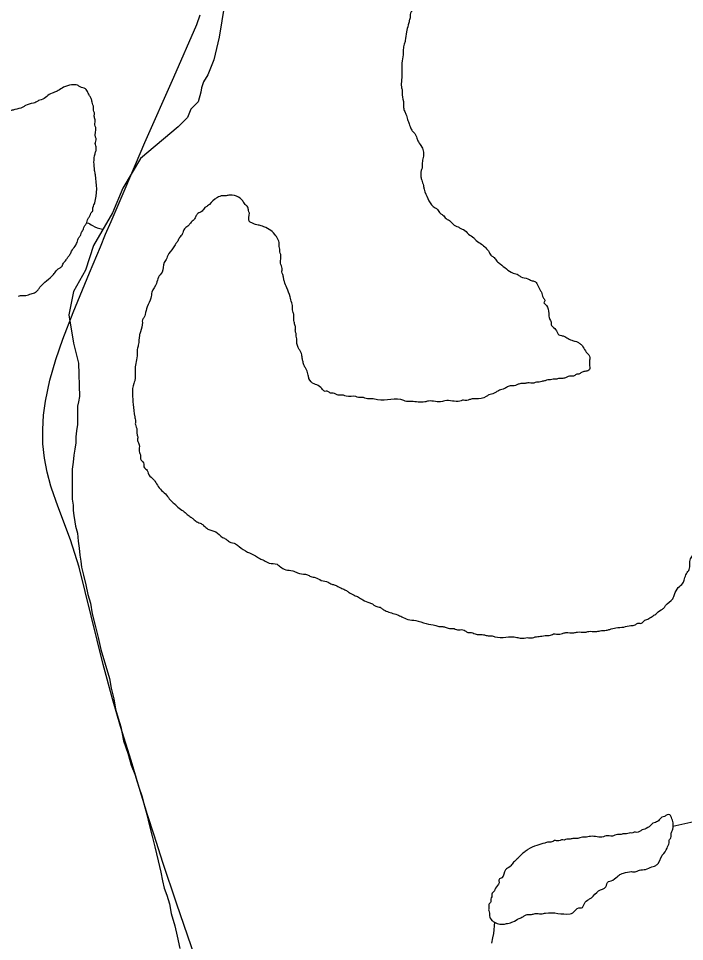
# Model space of a CAD drawing. Extents: x 2.1 to 73.9, y 4 to 26.
# Drawn here: x 46.5553 to 46.6999, y 20.091 to 20.2914 of the extents above; entities that cross this region are included whole.
import ezdxf

# ---------------------------------------------------------------- set-up
doc = ezdxf.new("R2010")
doc.units = 0
for name, color, linetype in [('GM_X_Major_River', 7, 'Continuous'), ('GM_X_Minor_Lake', 7, 'Continuous'), ('GM_X_Minor_River', 7, 'Continuous'), ('GM_X_Township_Road', 7, 'Continuous')]:
    doc.layers.add(name, color=color, linetype=linetype)

msp = doc.modelspace()

# ---------------------------------------------------------------- linework, layer by layer
at = {"layer": 'GM_X_Major_River'}
for points in [[(46.64383, 20.30116), (46.6436, 20.30015), (46.64321, 20.29959), (46.643, 20.29884), (46.64259, 20.29752), (46.64238, 20.29695), (46.64198, 20.29601), (46.64177, 20.29526), (46.64117, 20.29413), (46.64115, 20.29337), (46.64057, 20.29282), (46.64036, 20.29226), (46.64034, 20.29169), (46.64014, 20.29093), (46.63992, 20.28999), (46.6395, 20.28848), (46.63926, 20.28658), (46.63905, 20.28583), (46.63883, 20.28469), (46.63882, 20.28393), (46.63858, 20.28223), (46.63847, 20.27805), (46.63843, 20.27653), (46.6386, 20.27576), (46.63858, 20.27481), (46.63891, 20.2729), (46.6389, 20.27233), (46.63906, 20.27138), (46.63942, 20.27061), (46.63977, 20.26946), (46.64013, 20.2685), (46.6403, 20.26792), (46.64066, 20.26715), (46.64122, 20.26657), (46.64158, 20.26599), (46.64176, 20.26541), (46.64212, 20.26464), (46.64285, 20.26348), (46.6432, 20.26233), (46.64317, 20.26119), (46.64295, 20.26006), (46.64292, 20.25892), (46.64272, 20.25835), (46.64268, 20.25702), (46.64285, 20.25626), (46.64303, 20.25568), (46.6432, 20.25511), (46.64337, 20.25434), (46.64355, 20.25377), (46.64574, 20.25028), (46.6463, 20.24989), (46.64685, 20.24911), (46.64741, 20.24872), (46.64815, 20.24794), (46.64909, 20.24734), (46.64964, 20.24675), (46.6502, 20.24636), (46.65077, 20.24615), (46.65133, 20.24576), (46.65189, 20.24555), (46.65301, 20.24457), (46.65413, 20.24378), (46.65468, 20.2432), (46.6558, 20.2424), (46.65747, 20.24065), (46.65802, 20.23987), (46.65858, 20.23948), (46.65913, 20.2387), (46.65987, 20.23811), (46.66267, 20.23613), (46.6638, 20.23572), (46.66436, 20.23532), (46.66587, 20.2349), (46.66662, 20.2345), (46.66738, 20.23429), (46.66793, 20.23371), (46.66847, 20.23255), (46.66884, 20.23197), (46.66919, 20.23082), (46.66955, 20.23024), (46.66935, 20.22968)], [(46.61557, 20.22297), (46.6154, 20.22355), (46.61542, 20.22431), (46.61525, 20.22507), (46.61508, 20.22603), (46.6151, 20.22679), (46.61493, 20.22755), (46.61476, 20.22813), (46.61478, 20.22908), (46.61461, 20.22965), (46.61426, 20.23099), (46.61355, 20.23291), (46.61301, 20.23426), (46.61284, 20.23502), (46.61267, 20.23579), (46.6125, 20.23637), (46.61252, 20.23712), (46.61217, 20.23828), (46.61222, 20.24018), (46.61204, 20.24075), (46.61205, 20.24132), (46.61188, 20.2419), (46.61189, 20.24246), (46.61154, 20.24361), (46.61118, 20.2442), (46.61007, 20.24537), (46.60857, 20.24617), (46.608, 20.24637), (46.60706, 20.24659), (46.60593, 20.247), (46.60537, 20.2474), (46.60541, 20.24911), (46.60524, 20.24968), (46.60507, 20.25045), (46.60451, 20.25103), (46.60396, 20.25181), (46.60341, 20.25239), (46.60171, 20.25301), (46.60095, 20.25303), (46.60019, 20.25286), (46.59962, 20.25288), (46.59847, 20.25253), (46.59789, 20.25216), (46.59633, 20.25069), (46.59575, 20.25032), (46.59516, 20.24958), (46.5942, 20.24903), (46.5938, 20.24847), (46.5934, 20.24772), (46.59262, 20.24698), (46.59223, 20.24643), (46.59145, 20.24588), (46.59106, 20.24513), (46.59085, 20.24456), (46.59026, 20.24382), (46.58986, 20.24307), (46.58947, 20.24251), (46.58887, 20.24157), (46.58769, 20.2399), (46.58748, 20.23933), (46.58689, 20.2384), (46.58646, 20.23632), (46.58567, 20.2352), (46.58525, 20.23388), (46.58425, 20.232), (46.58403, 20.23068), (46.58322, 20.2288), (46.5828, 20.2271), (46.58259, 20.22654), (46.5822, 20.22598), (46.58218, 20.22541), (46.58175, 20.22333), (46.58154, 20.22257), (46.5813, 20.22049), (46.58108, 20.21954), (46.58106, 20.21859), (46.58082, 20.21689), (46.58059, 20.21538), (46.58053, 20.21272), (46.58032, 20.21215), (46.5802, 20.20759), (46.58051, 20.20492), (46.58068, 20.20397), (46.58066, 20.20321), (46.58101, 20.20206), (46.58099, 20.2013), (46.58116, 20.20053), (46.58114, 20.19977), (46.5815, 20.19881), (46.58146, 20.19748), (46.58181, 20.19633), (46.5818, 20.19576), (46.58253, 20.1946), (46.58251, 20.19403), (46.58325, 20.19325), (46.58343, 20.19267), (46.58435, 20.19151)], [(46.68673, 20.15924), (46.68826, 20.15958), (46.68921, 20.15974), (46.68979, 20.16011), (46.69055, 20.16008), (46.69114, 20.16064), (46.69191, 20.161), (46.69287, 20.16154), (46.69365, 20.16209), (46.69481, 20.16301), (46.69539, 20.16337), (46.69578, 20.16393), (46.69734, 20.16541), (46.69775, 20.16635), (46.69855, 20.16785), (46.69952, 20.16877), (46.69992, 20.16971), (46.70033, 20.17084), (46.70093, 20.17178), (46.70118, 20.17405), (46.70177, 20.17499), (46.70199, 20.17593), (46.70282, 20.17876), (46.70304, 20.18008), (46.70325, 20.18065), (46.70347, 20.18178), (46.70369, 20.18311), (46.7039, 20.18386), (46.70395, 20.18595), (46.70417, 20.18709), (46.70426, 20.19051), (46.70448, 20.19145), (46.70456, 20.19468), (46.70477, 20.19543), (46.70498, 20.19619), (46.7052, 20.19732), (46.7058, 20.19864), (46.70622, 20.19996), (46.70664, 20.20147), (46.70743, 20.20259), (46.70763, 20.20315), (46.70803, 20.2039), (46.7092, 20.20501), (46.70979, 20.20575), (46.71037, 20.20631), (46.71096, 20.20705), (46.71175, 20.20817), (46.71273, 20.2091), (46.71409, 20.21039), (46.7141, 20.21096), (46.71488, 20.2117), (46.71604, 20.21224), (46.71643, 20.2128), (46.7174, 20.21353), (46.71799, 20.21408), (46.71876, 20.21463), (46.71935, 20.21519), (46.71992, 20.21555), (46.72109, 20.21666), (46.72168, 20.21741), (46.72246, 20.21795), (46.72324, 20.21869), (46.72402, 20.21962), (46.7248, 20.22017), (46.72539, 20.22092), (46.72596, 20.22128), (46.72675, 20.2224), (46.72772, 20.22294), (46.72811, 20.2235), (46.7289, 20.22443), (46.72986, 20.22478), (46.73084, 20.2259), (46.73218, 20.22643), (46.73296, 20.22698), (46.73353, 20.22735), (46.73412, 20.2279), (46.73528, 20.22863), (46.73605, 20.22918), (46.73663, 20.22954), (46.73722, 20.23029), (46.73837, 20.23064), (46.73896, 20.23119), (46.73973, 20.23174), (46.74032, 20.23229), (46.74089, 20.23266), (46.74168, 20.23359), (46.74263, 20.23375), (46.74303, 20.23431), (46.74399, 20.23485), (46.74459, 20.23598), (46.74575, 20.23652), (46.74614, 20.23708), (46.74673, 20.23782), (46.7473, 20.23799), (46.74789, 20.23855), (46.74828, 20.23911), (46.74887, 20.23966)], [(46.66935, 20.22968), (46.6699, 20.22909), (46.67043, 20.22736), (46.67059, 20.22622), (46.67095, 20.22545), (46.67094, 20.22488), (46.67149, 20.22429), (46.67223, 20.22332), (46.67259, 20.22274), (46.67316, 20.22254), (46.67391, 20.22233), (46.67485, 20.22173), (46.67541, 20.22152), (46.67617, 20.22131), (46.67673, 20.22111), (46.67729, 20.22071), (46.67785, 20.22013), (46.67858, 20.21897), (46.67913, 20.21838), (46.67931, 20.2178), (46.67929, 20.21705), (46.67927, 20.21628), (46.67924, 20.21515), (46.67847, 20.21479), (46.6777, 20.21462), (46.67712, 20.21425), (46.67636, 20.21408), (46.67578, 20.21372), (46.67521, 20.21374), (46.67406, 20.21339), (46.6733, 20.21322), (46.67273, 20.21323), (46.67196, 20.21306), (46.67139, 20.21308), (46.67082, 20.21291), (46.67025, 20.21292), (46.66967, 20.21275), (46.66891, 20.21258), (46.66833, 20.2124), (46.66776, 20.21242), (46.66719, 20.21224), (46.66586, 20.21228), (46.66509, 20.21211), (46.66452, 20.21213), (46.66376, 20.21196), (46.66261, 20.21161), (46.66204, 20.21162), (46.66127, 20.21127), (46.6605, 20.21091), (46.65993, 20.21073), (46.65916, 20.21037), (46.65858, 20.21001), (46.65743, 20.20966), (46.65685, 20.2093), (46.65455, 20.20879), (46.65398, 20.2088), (46.65322, 20.20863), (46.65264, 20.20846), (46.6517, 20.20849), (46.65112, 20.20831), (46.64789, 20.2084), (46.64732, 20.20823), (46.64428, 20.20831), (46.64351, 20.20814), (46.64066, 20.20822), (46.64009, 20.20823), (46.63952, 20.20825), (46.63896, 20.20845), (46.63326, 20.20861), (46.63194, 20.20884), (46.6308, 20.20887), (46.63023, 20.20907), (46.62909, 20.2091), (46.62853, 20.20931), (46.62644, 20.20937), (46.62587, 20.20957), (46.62473, 20.2096), (46.6236, 20.21002), (46.62303, 20.21003), (46.62247, 20.21043), (46.62171, 20.21045), (46.62116, 20.21103), (46.62004, 20.21182), (46.61947, 20.21203), (46.61836, 20.2132), (46.61819, 20.21396), (46.61784, 20.21512), (46.61748, 20.2157), (46.61712, 20.21666), (46.61695, 20.21742), (46.61679, 20.21838), (46.61661, 20.21895), (46.61625, 20.21953), (46.61572, 20.22126), (46.61573, 20.22183), (46.61556, 20.2224), (46.61557, 20.22297)], [(46.58435, 20.19151), (46.58491, 20.19092), (46.58564, 20.18976), (46.58767, 20.18761), (46.58841, 20.18664), (46.58934, 20.18586), (46.58989, 20.18527), (46.59101, 20.18448), (46.59194, 20.1837), (46.59269, 20.18311), (46.59325, 20.18271), (46.59399, 20.18212), (46.59493, 20.18171), (46.59549, 20.18132), (46.59642, 20.18053), (46.59812, 20.17991), (46.59961, 20.17873), (46.60036, 20.17833), (46.6011, 20.17774), (46.60242, 20.17733), (46.60317, 20.17673), (46.60504, 20.17554), (46.60673, 20.17474), (46.60766, 20.17414), (46.6086, 20.17373), (46.60973, 20.17313), (46.61143, 20.1729), (46.61217, 20.17231), (46.6133, 20.1717), (46.61482, 20.17147), (46.61538, 20.17127), (46.61632, 20.17086), (46.61802, 20.17062), (46.61877, 20.17022), (46.61972, 20.17001), (46.62103, 20.1694), (46.62254, 20.16898), (46.62329, 20.16858), (46.62405, 20.16837), (46.6248, 20.16797), (46.62574, 20.16756), (46.62649, 20.16716), (46.62705, 20.16677), (46.62817, 20.16616), (46.62911, 20.16576), (46.63005, 20.16516), (46.63155, 20.16455), (46.6323, 20.16415), (46.63286, 20.16376), (46.63381, 20.16354), (46.63437, 20.16314), (46.63512, 20.16274), (46.63625, 20.16233), (46.63757, 20.16191), (46.63851, 20.16151), (46.63982, 20.1609), (46.64153, 20.16067), (46.64379, 20.16003), (46.64587, 20.1596), (46.64682, 20.15938), (46.64739, 20.15936), (46.64814, 20.15915), (46.64909, 20.15894), (46.64985, 20.15892), (46.65041, 20.15871), (46.65117, 20.15869), (46.6523, 20.15847), (46.65287, 20.15807), (46.65362, 20.15805), (46.65419, 20.15785), (46.65513, 20.15763), (46.65627, 20.1576), (46.65703, 20.15739), (46.65798, 20.15736), (46.65873, 20.15715), (46.66348, 20.15702), (46.66443, 20.15681), (46.66576, 20.15696), (46.6669, 20.15693), (46.66748, 20.1571), (46.66862, 20.15726), (46.66995, 20.15742), (46.67053, 20.1574), (46.67148, 20.15775), (46.67281, 20.15772), (46.67339, 20.15789), (46.67415, 20.15806), (46.67586, 20.15802), (46.67663, 20.15818), (46.67834, 20.15814), (46.6791, 20.15831), (46.68062, 20.15827), (46.68158, 20.15843), (46.68291, 20.15858), (46.68367, 20.15875), (46.68501, 20.15909), (46.68673, 20.15924)]]:
    msp.add_spline(points, degree=3, dxfattribs=at)
at = {"layer": 'GM_X_Minor_Lake'}
msp.add_line((46.69424, 20.10798), (46.69508, 20.10976), dxfattribs=at)
for points in [[(46.56812, 20.27693), (46.56679, 20.27697), (46.56506, 20.27645), (46.5639, 20.27572), (46.56313, 20.27536), (46.56256, 20.27518), (46.56024, 20.27373), (46.55966, 20.27355), (46.55908, 20.27319), (46.55851, 20.27301), (46.55679, 20.27249), (46.55621, 20.27213), (46.55448, 20.2716), (46.55372, 20.27143), (46.55258, 20.27146), (46.552, 20.27129), (46.54974, 20.27211), (46.54918, 20.27251), (46.54862, 20.27271), (46.5475, 20.2735), (46.54656, 20.27391), (46.54581, 20.2745), (46.54468, 20.27491), (46.54412, 20.27531), (46.54355, 20.27532), (46.54299, 20.27553), (46.54014, 20.27561), (46.53957, 20.27562), (46.53729, 20.27569), (46.53673, 20.27589), (46.53559, 20.27592), (46.53446, 20.27633), (46.53351, 20.27636), (46.53294, 20.27656), (46.53219, 20.27678), (46.53162, 20.27679), (46.53087, 20.27719), (46.52954, 20.27742), (46.52898, 20.27762), (46.52841, 20.27764), (46.52785, 20.27803), (46.52709, 20.27825), (46.52653, 20.27845), (46.52577, 20.27866), (46.52502, 20.27906), (46.52427, 20.27927), (46.52371, 20.27967), (46.52277, 20.28007)], [(46.5715, 20.25045), (46.57183, 20.25136), (46.57198, 20.25744), (46.57182, 20.25839), (46.57191, 20.262), (46.57212, 20.26275), (46.57214, 20.26351), (46.57198, 20.26447), (46.57218, 20.26503), (46.572, 20.26561), (46.57206, 20.2677), (46.57188, 20.26827), (46.5719, 20.26885), (46.57191, 20.26941), (46.57174, 20.27018), (46.57176, 20.27094), (46.57159, 20.27152), (46.5716, 20.27208), (46.57125, 20.27324), (46.57108, 20.274), (46.57072, 20.27458), (46.57036, 20.27535), (46.56981, 20.27613), (46.56867, 20.27654), (46.56812, 20.27693)], [(46.55528, 20.23113), (46.55572, 20.23126), (46.55686, 20.23123), (46.55744, 20.23141), (46.55801, 20.23158), (46.55897, 20.23194), (46.55956, 20.23249), (46.55995, 20.23305), (46.56287, 20.23582), (46.56346, 20.23657), (46.56405, 20.23712), (46.56463, 20.23748), (46.56503, 20.23823), (46.56562, 20.23898), (46.56601, 20.23954), (46.56641, 20.2401), (46.56681, 20.24085), (46.56759, 20.24197), (46.56799, 20.24272), (46.5684, 20.24385), (46.5688, 20.24441), (46.569, 20.24497), (46.5694, 20.24572), (46.56961, 20.24628), (46.57, 20.24684), (46.57041, 20.24797), (46.5708, 20.24853), (46.57101, 20.2491), (46.5714, 20.24966), (46.57142, 20.25023), (46.5715, 20.25045)], [(46.69508, 20.10976), (46.69613, 20.11126), (46.69634, 20.11183), (46.69654, 20.11239), (46.69656, 20.11296), (46.69695, 20.11352), (46.69697, 20.11409), (46.69718, 20.11485), (46.69738, 20.11541), (46.69742, 20.11674), (46.69707, 20.11789), (46.6967, 20.11847), (46.69613, 20.11849), (46.69555, 20.11812), (46.69498, 20.11795), (46.69439, 20.11739), (46.69362, 20.11684), (46.69304, 20.11667), (46.69246, 20.11612), (46.6913, 20.11539)], [(46.6884, 20.11452), (46.68785, 20.11453), (46.68728, 20.11436), (46.68671, 20.11437), (46.68595, 20.1142), (46.68538, 20.11422), (46.6848, 20.11405), (46.68423, 20.11387), (46.6829, 20.11391), (46.68232, 20.11373), (46.67947, 20.11381), (46.67833, 20.11365), (46.67776, 20.11367), (46.67718, 20.11349), (46.67623, 20.11333), (46.67566, 20.11334), (46.67489, 20.11318), (46.67433, 20.11319), (46.67375, 20.11302), (46.67318, 20.11303), (46.67261, 20.11286), (46.67166, 20.11288), (46.67089, 20.11252), (46.67032, 20.11254), (46.66955, 20.11237), (46.66783, 20.11185), (46.6659, 20.11095), (46.66513, 20.1104), (46.66396, 20.10929), (46.66338, 20.10874), (46.6626, 20.108), (46.66201, 20.10725), (46.66104, 20.10652), (46.66023, 20.10483), (46.65965, 20.10447), (46.65963, 20.10371), (46.65885, 20.10259), (46.65864, 20.10202), (46.65805, 20.10128), (46.65804, 20.10071), (46.65783, 20.10015), (46.65782, 20.09957), (46.65742, 20.09902), (46.65741, 20.09845), (46.65739, 20.09769), (46.65756, 20.09711), (46.65755, 20.09654), (46.65809, 20.09558), (46.65865, 20.09518), (46.65978, 20.09477), (46.66054, 20.09475), (46.6615, 20.09491), (46.66265, 20.09526), (46.664, 20.09598), (46.66477, 20.09634), (46.66535, 20.09671), (46.66611, 20.09688), (46.66668, 20.09686), (46.66744, 20.09703), (46.66877, 20.09699), (46.66973, 20.09716), (46.67505, 20.09701), (46.67562, 20.09719), (46.67698, 20.09829), (46.67755, 20.09827), (46.67815, 20.09921), (46.67912, 20.10013), (46.6797, 20.1005), (46.68126, 20.10198), (46.6828, 20.10288), (46.6834, 20.10401), (46.68398, 20.10418), (46.68533, 20.1051), (46.6861, 20.10564), (46.68668, 20.10582), (46.6884, 20.10615), (46.68916, 20.10613), (46.69012, 20.10648), (46.69145, 20.10664), (46.6928, 20.10717), (46.69337, 20.10735), (46.69395, 20.10771), (46.69424, 20.10798)], [(46.6913, 20.11539), (46.69072, 20.11521), (46.69014, 20.11485), (46.68957, 20.11468), (46.689, 20.11469), (46.68842, 20.11452), (46.6884, 20.11452)]]:
    msp.add_spline(points, degree=3, dxfattribs=at)
at = {"layer": 'GM_X_Minor_River'}
msp.add_line((46.70256, 20.11708), (46.69739, 20.11593), dxfattribs=at)
for points in [[(46.60122, 20.30202), (46.59887, 20.28733), (46.59772, 20.2824), (46.59638, 20.27917), (46.59543, 20.27765), (46.59505, 20.27632), (46.59485, 20.27537), (46.59428, 20.27328), (46.59272, 20.27168), (46.59196, 20.26989), (46.58992, 20.26785), (46.58177, 20.26096), (46.57795, 20.25458), (46.57566, 20.24922), (46.57158, 20.24207), (46.5698, 20.23671), (46.56725, 20.23212), (46.56624, 20.22702), (46.56726, 20.22089), (46.56829, 20.21656), (46.5685, 20.2093), (46.5683, 20.20816), (46.56811, 20.20721), (46.56811, 20.2055), (46.56811, 20.20436), (46.5681, 20.20321), (46.56791, 20.20188), (46.56772, 20.20055), (46.56772, 20.19922), (46.56753, 20.19789), (46.56733, 20.19656), (46.56714, 20.19504), (46.56695, 20.19352), (46.56694, 20.19257), (46.56694, 20.19105), (46.56694, 20.18915), (46.56694, 20.1882), (46.56694, 20.18706), (46.56712, 20.18573), (46.56712, 20.18459), (46.56731, 20.18345), (46.5675, 20.18212), (46.56768, 20.18116), (46.56806, 20.17964), (46.56825, 20.17793), (46.56844, 20.17641), (46.56862, 20.17489), (46.56881, 20.17356), (46.569, 20.17223), (46.56938, 20.17052), (46.56994, 20.16842), (46.57032, 20.16633), (46.57089, 20.16443), (46.57126, 20.16215), (46.57202, 20.15929), (46.57258, 20.15701), (46.57315, 20.15435), (46.57504, 20.14807), (46.57542, 20.14598), (46.57598, 20.14369), (46.57636, 20.14141), (46.57692, 20.13951), (46.57749, 20.13761), (46.57806, 20.13456), (46.579, 20.1319), (46.57976, 20.12924), (46.58051, 20.12733), (46.58108, 20.12562), (46.58146, 20.12429), (46.58203, 20.12258), (46.58259, 20.12067), (46.58316, 20.11858), (46.58373, 20.11611), (46.58429, 20.11383), (46.58486, 20.11154), (46.58561, 20.1085), (46.58618, 20.10603), (46.58656, 20.10413), (46.58693, 20.1026), (46.5875, 20.10108), (46.58807, 20.09918), (46.58844, 20.09709), (46.5892, 20.09442), (46.58977, 20.09214)], [(46.65865, 20.09518), (46.65841, 20.0927), (46.65821, 20.09175), (46.65802, 20.09061)], [(46.58977, 20.09214), (46.59033, 20.08948)]]:
    msp.add_lwpolyline(points, dxfattribs=at)
msp.add_spline([(46.57008, 20.24705), (46.57019, 20.24703), (46.57132, 20.24643), (46.57353, 20.24564)], degree=3, dxfattribs=at)
at = {"layer": 'GM_X_Township_Road'}
for points in [[(46.56247, 20.18943), (46.56231, 20.18987), (46.5615, 20.19287), (46.56092, 20.19592), (46.5606, 20.19901), (46.56055, 20.20212), (46.56074, 20.20523), (46.56115, 20.20831), (46.56211, 20.21288), (46.5634, 20.21736), (46.56494, 20.22176), (46.56718, 20.22758), (46.5707, 20.23616), (46.57307, 20.2418), (46.5742, 20.24454), (46.57539, 20.24732), (46.57845, 20.25443), (46.58271, 20.26445), (46.589, 20.27867), (46.59398, 20.29008), (46.59475, 20.29219)], [(46.59368, 20.08753), (46.58958, 20.09928), (46.58661, 20.10813), (46.58472, 20.11404), (46.58332, 20.11849), (46.5815, 20.12442), (46.57972, 20.13029), (46.57746, 20.13767), (46.57572, 20.14364), (46.57365, 20.15113), (46.57106, 20.16171), (46.56843, 20.17227), (46.5666, 20.1782), (46.56385, 20.18547), (46.56247, 20.18943)]]:
    msp.add_lwpolyline(points, dxfattribs=at)

doc.saveas('drawing.dxf')
